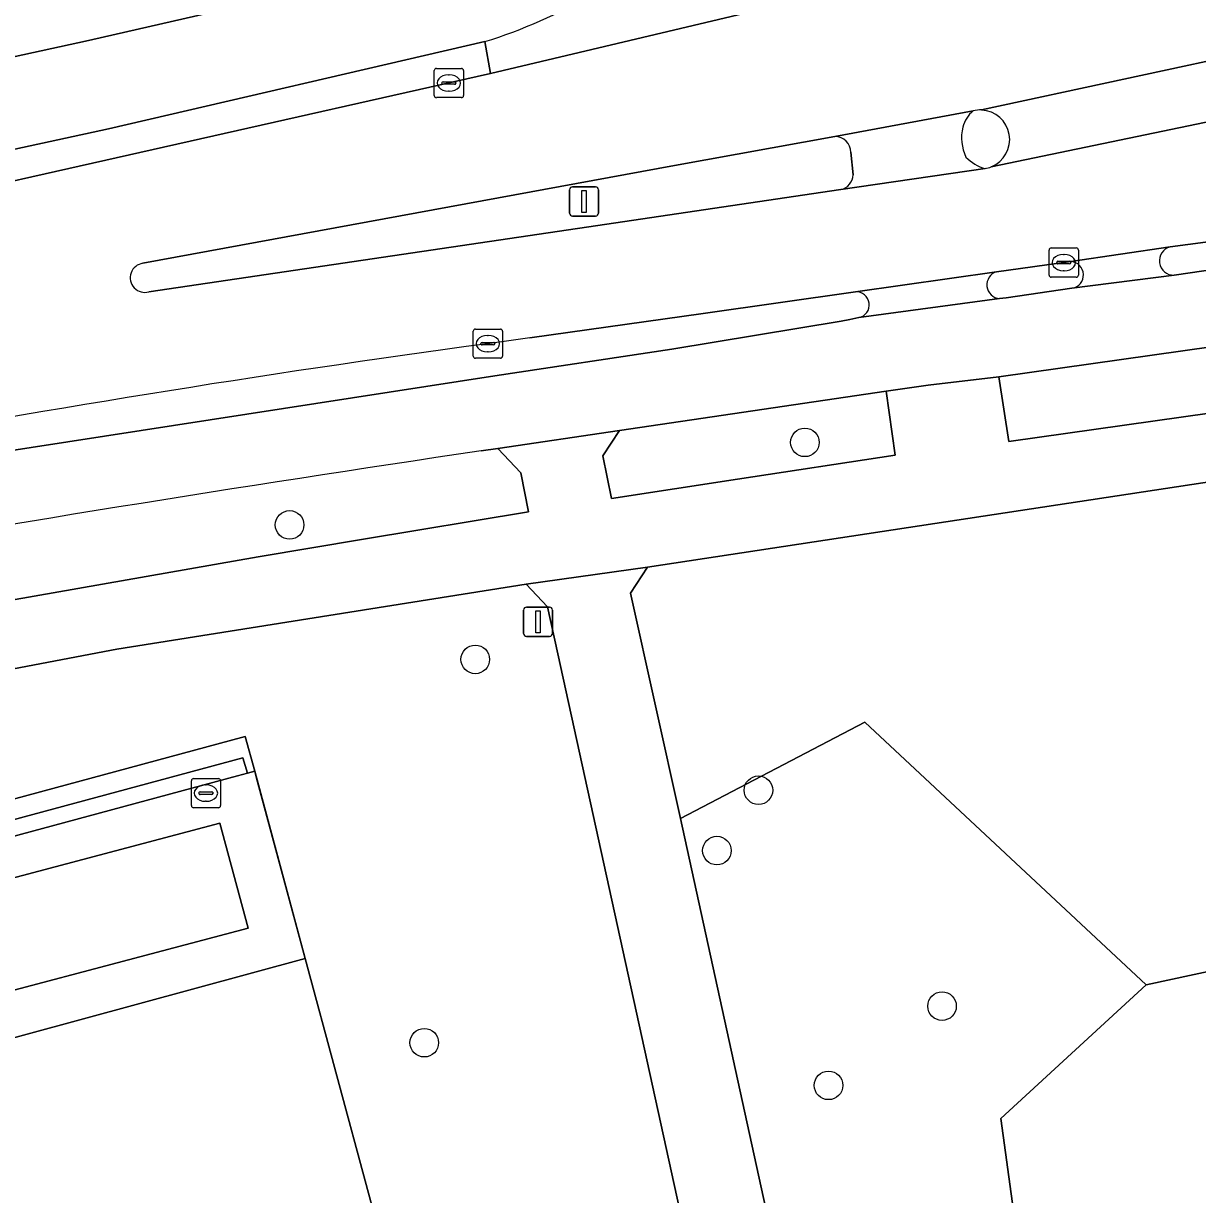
# Model space of a CAD drawing. Extents: x 159053 to 160042, y 380449 to 381423.
# Drawn here: x 159686.98 to 159727.14, y 380798.12 to 380838.19 of the extents above; entities that cross this region are included whole.
import ezdxf

# ---------------------------------------------------------------- set-up
doc = ezdxf.new("R2010")
doc.units = 0
for name, color, linetype in [('IMGEO_Berm_groen', 7, 'Continuous'), ('IMGEO_Boom', 7, 'Continuous'), ('IMGEO_Fietspad_gesloten', 7, 'Continuous'), ('IMGEO_Groenvoorziening', 7, 'Continuous'), ('IMGEO_Hek', 7, 'Continuous'), ('IMGEO_Kolk', 7, 'Continuous'), ('IMGEO_Lichtmast', 7, 'Continuous'), ('IMGEO_Rijbaan_lokaal_gesloten', 7, 'Continuous'), ('IMGEO_Rijbaan_lokaal_open', 7, 'Continuous'), ('IMGEO_Terreindeel_gesloten', 7, 'Continuous'), ('IMGEO_Verkeersbordpaal', 7, 'Continuous'), ('IMGEO_Verkeerseiland_gesloten', 7, 'Continuous'), ('IMGEO_Verkeerseiland_open', 7, 'Continuous'), ('IMGEO_Voetpad_gesloten', 7, 'Continuous'), ('IMGEO_Voetpad_open', 7, 'Continuous'), ('IMGEO_Waterleidingput', 7, 'Continuous')]:
    doc.layers.add(name, color=color, linetype=linetype)

msp = doc.modelspace()

# ---------------------------------------------------------------- linework, layer by layer
at = {"layer": 'IMGEO_Berm_groen'}
for points in [[(159702.755, 380837.567), (159702.959, 380836.47), (159712.487, 380838.735), (159711.997, 380840.889), (159714.004, 380841.364)], [(159583.943, 380815.437), (159641.299, 380827.696), (159669.796, 380833.379), (159689.195, 380837.604), (159701.47, 380840.418)], [(159668.165, 380815.226), (159695.007, 380819.942), (159698.611, 380820.546), (159704.255, 380821.48), (159703.99, 380822.811), (159703.206, 380823.652), (159702.631, 380823.567)]]:
    msp.add_lwpolyline(points, dxfattribs=at)
for points in [[(159737.486, 380826.258), (159737.21, 380828.482), (159720.341, 380826.104), (159720.683, 380823.891)], [(159716.488, 380825.609), (159707.367, 380824.265), (159706.801, 380823.4), (159707.096, 380821.931), (159711.405, 380822.592), (159716.799, 380823.415)]]:
    msp.add_lwpolyline(points, close=True, dxfattribs=at)
for centre, radius, start, end in [((159697.423, 380854.762), 18.003, 287.2293, 313.0021), ((159853.154, 379811.541), 1023.159, 98.459848, 101.269809)]:
    msp.add_arc(centre, radius, start, end, dxfattribs=at)
at = {"layer": 'IMGEO_Boom'}
for centre in [(159713.71, 380823.857), (159696.08, 380821.033), (159702.434, 380816.431), (159712.123, 380811.956), (159710.7, 380809.89), (159718.403, 380804.569), (159700.688, 380803.319), (159714.519, 380801.859)]:
    msp.add_circle(centre, 0.489, dxfattribs=at)
at = {"layer": 'IMGEO_Fietspad_gesloten'}
for points in [[(159701.47, 380840.418), (159689.195, 380837.604), (159669.796, 380833.379), (159641.299, 380827.696), (159583.943, 380815.437)], [(159702.631, 380823.567), (159703.206, 380823.652), (159707.367, 380824.265), (159716.488, 380825.609), (159717.924, 380825.816), (159720.341, 380826.104), (159737.21, 380828.482), (159741.062, 380829.019), (159750.001, 380830.175), (159764.795, 380832.11), (159777.916, 380833.53), (159780.139, 380833.78), (159782.362, 380834.033), (159794.256, 380835.108), (159805.933, 380836.234), (159816.52, 380837.079), (159829.391, 380838.092)], [(159582.295, 380811.882), (159584.084, 380812.266), (159641.97, 380824.675), (159670.378, 380830.356), (159689.881, 380834.577), (159702.755, 380837.567)], [(159749.988, 380832.742), (159743.506, 380831.842), (159741.293, 380831.566), (159736.329, 380831.018), (159733.796, 380830.631), (159730.33, 380830.155), (159726.346, 380829.577), (159722.848, 380829.128), (159720.597, 380828.805), (159720.368, 380828.774), (159715.557, 380828.123), (159715.253, 380828.064), (159714.949, 380828.008), (159709.162, 380827.045), (159703.108, 380826.132), (159684.87, 380823.319), (159662.09, 380819.215)], [(159726.205, 380830.541), (159722.805, 380830.04)], [(159722.848, 380829.128), (159726.346, 380829.577)]]:
    msp.add_lwpolyline(points, dxfattribs=at)
for centre, radius, start, end in [((159697.423, 380854.762), 18.003, 287.2293, 313.0021), ((159726.328, 380830.067), 0.49, 104.5228, 272.1199), ((159722.782, 380829.582), 0.459, 278.2928, 87.1061), ((159853.154, 379811.541), 1023.159, 98.459848, 101.269809)]:
    msp.add_arc(centre, radius, start, end, dxfattribs=at)
at = {"layer": 'IMGEO_Groenvoorziening'}
for points in [[(159772.163, 380815.373), (159781.59, 380820.677), (159785.965, 380824.217), (159785.347, 380829.324), (159749.99, 380825.599), (159731.535, 380823.109), (159717.253, 380820.944), (159708.326, 380819.591), (159707.744, 380818.701), (159709.452, 380810.991), (159715.766, 380814.282), (159725.392, 380805.3)], [(159788.365, 380758.916), (159782.064, 380779.065), (159772.163, 380815.373), (159725.392, 380805.3), (159720.412, 380800.731), (159721.91, 380789.833), (159737.499, 380750), (159741.139, 380736.002), (159743.043, 380727.861), (159744.475, 380722.852), (159745.799, 380719.392), (159793.255, 380734.097), (159791.569, 380746.586), (159791.072, 380750.262)], [(159721.91, 380789.833), (159720.412, 380800.731), (159725.392, 380805.3), (159715.766, 380814.282), (159709.452, 380810.991), (159714.899, 380786.112)], [(159696.615, 380806.199), (159669.744, 380798.884), (159669.306, 380800.531), (159668.883, 380802.12), (159668.351, 380804.117), (159668.02, 380805.359), (159558.38, 380775.781), (159562.553, 380760.977), (159562.046, 380760.831), (159557.701, 380776.164), (159694.48, 380813.062), (159694.636, 380812.539), (159694.886, 380812.603), (159694.564, 380813.798), (159557.036, 380776.621), (159558.877, 380767.036), (159562.896, 380751.667), (159564.456, 380752.092), (159585.769, 380672.062), (159585.889, 380671.612), (159601.677, 380675.891), (159615.859, 380679.734), (159722.812, 380708.719), (159711.779, 380750)]]:
    msp.add_lwpolyline(points, close=True, dxfattribs=at)
for points in [[(159714.152, 380776.048), (159705.254, 380816.619), (159704.901, 380818.226), (159704.176, 380819.004), (159690.173, 380816.785), (159681.175, 380815.073), (159670.336, 380813.303), (159605.883, 380800.005), (159537.961, 380785.234), (159507.401, 380778.807), (159508.418, 380774.748), (159508.533, 380774.71), (159511.387, 380775.509), (159550.798, 380786.279), (159553.651, 380775.706), (159557.036, 380776.621), (159694.564, 380813.798)], [(159694.564, 380813.798), (159694.886, 380812.603), (159694.948, 380812.373), (159696.615, 380806.199), (159711.779, 380750), (159722.812, 380708.719), (159733.348, 380707.585), (159724.645, 380735.317), (159720.498, 380750)]]:
    msp.add_lwpolyline(points, dxfattribs=at)
at = {"layer": 'IMGEO_Hek'}
for points in [[(159557.036, 380776.621), (159694.564, 380813.798)], [(159694.564, 380813.798), (159694.886, 380812.603), (159696.615, 380806.199), (159711.779, 380750), (159722.812, 380708.719)]]:
    msp.add_lwpolyline(points, dxfattribs=at)
at = {"layer": 'IMGEO_Kolk'}
for p, q in [((159701.031, 380835.723), (159701.031, 380836.575)), ((159701.106, 380836.649), (159701.958, 380836.649)), ((159701.519, 380836.429), (159701.544, 380836.429)), ((159702.032, 380836.575), (159702.032, 380835.723)), ((159701.29, 380836.143), (159701.29, 380836.155)), ((159701.728, 380836.106), (159701.33, 380836.106)), ((159701.333, 380836.192), (159701.731, 380836.192)), ((159701.774, 380836.155), (159701.774, 380836.143)), ((159701.958, 380835.649), (159701.106, 380835.649)), ((159701.542, 380835.869), (159701.517, 380835.869)), ((159722.067, 380829.581), (159722.067, 380830.433)), ((159722.142, 380830.507), (159722.994, 380830.507)), ((159722.555, 380830.287), (159722.58, 380830.287)), ((159723.068, 380830.433), (159723.068, 380829.581)), ((159722.326, 380830.001), (159722.326, 380830.013)), ((159722.764, 380829.964), (159722.366, 380829.964)), ((159722.369, 380830.05), (159722.767, 380830.05)), ((159722.81, 380830.013), (159722.81, 380830.001)), ((159722.994, 380829.507), (159722.142, 380829.507)), ((159722.578, 380829.727), (159722.553, 380829.727)), ((159702.365, 380826.807), (159702.365, 380827.659)), ((159702.44, 380827.733), (159703.292, 380827.733)), ((159702.853, 380827.513), (159702.878, 380827.513)), ((159703.366, 380827.659), (159703.366, 380826.807)), ((159702.624, 380827.227), (159702.624, 380827.239)), ((159703.062, 380827.19), (159702.664, 380827.19)), ((159702.667, 380827.276), (159703.065, 380827.276)), ((159703.108, 380827.239), (159703.108, 380827.227)), ((159703.292, 380826.733), (159702.44, 380826.733)), ((159702.876, 380826.953), (159702.851, 380826.953))]:
    msp.add_line(p, q, dxfattribs=at)
for points in [[(159701.031, 380835.723), (159701.031, 380836.575)], [(159701.106, 380836.649), (159701.958, 380836.649)], [(159702.032, 380836.575), (159702.032, 380835.723)], [(159701.958, 380835.649), (159701.106, 380835.649)], [(159722.067, 380829.581), (159722.067, 380830.433)], [(159722.142, 380830.507), (159722.994, 380830.507)], [(159723.068, 380830.433), (159723.068, 380829.581)], [(159722.994, 380829.507), (159722.142, 380829.507)], [(159702.365, 380826.807), (159702.365, 380827.659)], [(159702.44, 380827.733), (159703.292, 380827.733)], [(159703.366, 380827.659), (159703.366, 380826.807)], [(159703.292, 380826.733), (159702.44, 380826.733)]]:
    msp.add_lwpolyline(points, dxfattribs=at)
for centre, radius, start, end in [((159701.108, 380836.573), 0.0765, 91.552, 178.448), ((159701.108, 380836.573), 0.0765, 91.552, 178.448), ((159701.956, 380836.573), 0.0765, 1.552, 88.448), ((159701.956, 380836.573), 0.0765, 1.552, 88.448), ((159701.33, 380836.152), 0.0403, 85.8775, 175.7526), ((159701.327, 380836.142), 0.0366, 178.938, 274.7102), ((159701.731, 380836.149), 0.043, 264.8664, 352.4533), ((159701.735, 380836.154), 0.0386, 1.7309, 96.639), ((159701.108, 380835.725), 0.0765, 181.552, 268.448), ((159701.108, 380835.725), 0.0765, 181.552, 268.448), ((159701.956, 380835.725), 0.0765, 271.552, 358.448), ((159701.956, 380835.725), 0.0765, 271.552, 358.448), ((159722.144, 380830.431), 0.0765, 91.552, 178.448), ((159722.144, 380830.431), 0.0765, 91.552, 178.448), ((159722.992, 380830.431), 0.0765, 1.552, 88.448), ((159722.992, 380830.431), 0.0765, 1.552, 88.448), ((159722.366, 380830.01), 0.0403, 85.8775, 175.7526), ((159722.363, 380830), 0.0366, 178.938, 274.7102), ((159722.767, 380830.007), 0.043, 264.8664, 352.4533), ((159722.771, 380830.012), 0.0386, 1.7309, 96.639), ((159722.144, 380829.583), 0.0765, 181.552, 268.448), ((159722.144, 380829.583), 0.0765, 181.552, 268.448), ((159722.992, 380829.583), 0.0765, 271.552, 358.448), ((159722.992, 380829.583), 0.0765, 271.552, 358.448), ((159702.442, 380827.657), 0.0765, 91.552, 178.448), ((159702.442, 380827.657), 0.0765, 91.552, 178.448), ((159703.29, 380827.657), 0.0765, 1.552, 88.448), ((159703.29, 380827.657), 0.0765, 1.552, 88.448), ((159702.664, 380827.236), 0.0403, 85.8775, 175.7526), ((159702.661, 380827.226), 0.0366, 178.938, 274.7102), ((159703.065, 380827.233), 0.043, 264.8664, 352.4533), ((159703.069, 380827.238), 0.0386, 1.7309, 96.639), ((159702.442, 380826.809), 0.0765, 181.552, 268.448), ((159702.442, 380826.809), 0.0765, 181.552, 268.448), ((159703.29, 380826.809), 0.0765, 271.552, 358.448), ((159703.29, 380826.809), 0.0765, 271.552, 358.448)]:
    msp.add_arc(centre, radius, start, end, dxfattribs=at)
for centre, major_axis, ratio, start_param, end_param in [((159701.518, 380836.149), (-0.387, 0.002), 0.722429, 4.712389, 7.853982), ((159701.543, 380836.149), (-0.39, 0.002), 0.717154, 1.570796, 4.712389), ((159722.554, 380830.007), (-0.387, 0.002), 0.722429, 4.712389, 7.853982), ((159722.579, 380830.007), (-0.39, 0.002), 0.717154, 1.570796, 4.712389), ((159702.852, 380827.233), (-0.387, 0.002), 0.722429, 4.712389, 7.853982), ((159702.877, 380827.233), (-0.39, 0.002), 0.717154, 1.570796, 4.712389)]:
    msp.add_ellipse(centre, major_axis=major_axis, ratio=ratio, start_param=start_param, end_param=end_param, dxfattribs=at)
at = {"layer": 'IMGEO_Lichtmast'}
for p, q in [((159705.659, 380831.7), (159705.659, 380832.5)), ((159705.659, 380832.5), (159705.659, 380831.7)), ((159705.759, 380832.6), (159706.549, 380832.6)), ((159706.549, 380832.6), (159705.759, 380832.6)), ((159706.649, 380832.5), (159706.649, 380831.7)), ((159706.649, 380831.7), (159706.649, 380832.5)), ((159706.549, 380831.6), (159705.759, 380831.6)), ((159705.759, 380831.6), (159706.549, 380831.6))]:
    msp.add_line(p, q, dxfattribs=at)
msp.add_lwpolyline([(159706.079, 380832.475), (159706.229, 380832.475), (159706.229, 380831.725), (159706.079, 380831.725), (159706.079, 380832.475)], dxfattribs=at)
for centre, start, end in [((159705.759, 380832.5), 90, 180), ((159705.759, 380832.5), 90, 180), ((159706.549, 380832.5), 0, 90), ((159706.549, 380832.5), 360, 90), ((159705.759, 380831.7), 180, 270), ((159705.759, 380831.7), 180, 270), ((159706.549, 380831.7), 270, 0), ((159706.549, 380831.7), 270, 0)]:
    msp.add_arc(centre, 0.1, start, end, dxfattribs=at)
at = {"layer": 'IMGEO_Rijbaan_lokaal_gesloten'}
for points in [[(159719.755, 380835.227), (159734.368, 380838.383), (159734.682, 380838.327), (159735.393, 380838.384), (159740.333, 380838.781), (159739.362, 380842.572), (159737.132, 380842.554)], [(159715.493, 380839.327), (159712.487, 380838.735), (159702.959, 380836.47), (159681.481, 380831.636), (159662.364, 380827.617), (159642.223, 380823.623), (159622.142, 380819.406), (159584.34, 380811.262), (159582.969, 380810.968), (159580.4, 380810.281)], [(159734.682, 380838.327), (159734.368, 380838.383), (159719.755, 380835.227)], [(159704.304, 380827.428), (159710.23, 380828.268), (159715.443, 380829.011), (159720.269, 380829.694), (159722.805, 380830.04), (159726.205, 380830.541), (159730.271, 380831.079), (159733.642, 380831.596), (159736.142, 380831.88), (159736.29, 380831.901), (159741.041, 380832.587), (159740.625, 380836.905), (159735.703, 380836.427), (159734.737, 380836.333), (159720.085, 380833.281)], [(159720.085, 380833.281), (159734.737, 380836.333)], [(159691.065, 380829.982), (159709.251, 380833.329), (159714.74, 380834.318), (159719.469, 380835.199)], [(159719.875, 380833.222), (159714.942, 380832.508), (159705.929, 380831.177), (159691.27, 380829.005)]]:
    msp.add_lwpolyline(points, dxfattribs=at)
for centre, radius, start, end in [((159719.712, 380834.196), 1.032, 87.5896, 103.5936), ((159719.707, 380834.218), 1.01, 291.947, 87.3022), ((159719.705, 380834.23), 1.022, 279.5669, 291.8187), ((159691.13, 380829.486), 0.501, 97.4577, 286.2428), ((159765.031, 380369.376), 462.06, 97.55208, 100.46098)]:
    msp.add_arc(centre, radius, start, end, dxfattribs=at)
at = {"layer": 'IMGEO_Rijbaan_lokaal_open'}
msp.add_lwpolyline([(159694.301, 380812.449), (159694.636, 380812.539), (159694.48, 380813.062), (159557.701, 380776.164), (159562.046, 380760.831), (159562.553, 380760.977), (159558.38, 380775.781), (159668.02, 380805.359)], close=True, dxfattribs=at)
at = {"layer": 'IMGEO_Terreindeel_gesloten'}
msp.add_lwpolyline([(159694.662, 380807.236), (159693.69, 380810.828), (159668.351, 380804.117), (159668.883, 380802.12), (159669.306, 380800.531)], close=True, dxfattribs=at)
at = {"layer": 'IMGEO_Verkeersbordpaal'}
for p, q in [((159704.086, 380817.32), (159704.086, 380818.12)), ((159704.086, 380818.12), (159704.086, 380817.32)), ((159704.186, 380818.22), (159704.976, 380818.22)), ((159704.976, 380818.22), (159704.186, 380818.22)), ((159705.076, 380818.12), (159705.076, 380817.32)), ((159705.076, 380817.32), (159705.076, 380818.12)), ((159704.976, 380817.22), (159704.186, 380817.22)), ((159704.186, 380817.22), (159704.976, 380817.22))]:
    msp.add_line(p, q, dxfattribs=at)
msp.add_lwpolyline([(159704.506, 380818.095), (159704.656, 380818.095), (159704.656, 380817.345), (159704.506, 380817.345), (159704.506, 380818.095)], dxfattribs=at)
for centre, start, end in [((159704.186, 380818.12), 90, 180), ((159704.186, 380818.12), 90, 180), ((159704.976, 380818.12), 0, 90), ((159704.976, 380818.12), 360, 90), ((159704.186, 380817.32), 180, 270), ((159704.186, 380817.32), 180, 270), ((159704.976, 380817.32), 270, 0), ((159704.976, 380817.32), 270, 0)]:
    msp.add_arc(centre, 0.1, start, end, dxfattribs=at)
at = {"layer": 'IMGEO_Verkeerseiland_gesloten'}
for points in [[(159714.74, 380834.318), (159709.251, 380833.329), (159691.065, 380829.982)], [(159715.358, 380833.01), (159715.28, 380833.784)], [(159691.27, 380829.005), (159705.929, 380831.177), (159714.942, 380832.508)]]:
    msp.add_lwpolyline(points, dxfattribs=at)
for centre, radius, start, end in [((159720.133, 380834.383), 1.052, 129.1063, 165.7253), ((159719.712, 380834.196), 1.032, 87.5896, 103.5936), ((159719.707, 380834.218), 1.01, 291.947, 87.3022), ((159714.741, 380833.779), 0.539, 0.5815, 90.0587), ((159720.614, 380834.285), 1.543, 166.6369, 205.6257), ((159720.287, 380834.636), 1.473, 223.7169, 253.7373), ((159719.705, 380834.23), 1.022, 279.5669, 291.8187), ((159714.836, 380833.019), 0.522, 281.6957, 359.0082), ((159691.13, 380829.486), 0.501, 97.4577, 286.2428)]:
    msp.add_arc(centre, radius, start, end, dxfattribs=at)
at = {"layer": 'IMGEO_Verkeerseiland_open'}
msp.add_lwpolyline([(159702.959, 380836.47), (159702.755, 380837.567), (159689.881, 380834.577), (159670.378, 380830.356), (159641.97, 380824.675), (159584.084, 380812.266), (159584.34, 380811.262), (159622.142, 380819.406), (159642.223, 380823.623), (159662.364, 380827.617), (159681.481, 380831.636)], close=True, dxfattribs=at)
for points in [[(159730.271, 380831.079), (159726.205, 380830.541)], [(159722.805, 380830.04), (159720.269, 380829.694)], [(159726.346, 380829.577), (159730.33, 380830.155)], [(159720.368, 380828.774), (159720.597, 380828.805), (159722.848, 380829.128)], [(159715.443, 380829.011), (159710.23, 380828.268), (159704.304, 380827.428)], [(159662.09, 380819.215), (159684.87, 380823.319), (159703.108, 380826.132), (159709.162, 380827.045), (159714.949, 380828.008), (159715.253, 380828.064), (159715.557, 380828.123)]]:
    msp.add_lwpolyline(points, dxfattribs=at)
for centre, radius, start, end in [((159726.328, 380830.067), 0.49, 104.5228, 272.1199), ((159722.782, 380829.582), 0.459, 278.2928, 87.1061), ((159720.408, 380829.244), 0.471, 107.0941, 265.1897), ((159715.465, 380828.562), 0.449, 281.8689, 92.7622), ((159765.031, 380369.376), 462.06, 97.55208, 100.46098)]:
    msp.add_arc(centre, radius, start, end, dxfattribs=at)
at = {"layer": 'IMGEO_Voetpad_gesloten'}
for points in [[(159719.469, 380835.199), (159714.74, 380834.318)], [(159715.28, 380833.784), (159715.358, 380833.01)], [(159714.942, 380832.508), (159719.875, 380833.222)]]:
    msp.add_lwpolyline(points, dxfattribs=at)
for centre, radius, start, end in [((159720.133, 380834.383), 1.052, 129.1063, 165.7253), ((159714.741, 380833.779), 0.539, 0.5815, 90.0587), ((159720.614, 380834.285), 1.543, 166.6369, 205.6257), ((159720.287, 380834.636), 1.473, 223.7169, 253.7373), ((159714.836, 380833.019), 0.522, 281.6957, 359.0082)]:
    msp.add_arc(centre, radius, start, end, dxfattribs=at)
at = {"layer": 'IMGEO_Voetpad_open'}
for points in [[(159690.173, 380816.785), (159704.176, 380819.004), (159708.326, 380819.591), (159717.253, 380820.944), (159731.535, 380823.109), (159749.99, 380825.599), (159785.347, 380829.324), (159814.701, 380832.124), (159819.161, 380832.329), (159825.51, 380832.815), (159827.028, 380832.915), (159831.936, 380833.27), (159833.129, 380833.356), (159833.189, 380833.36), (159857.137, 380834.908), (159886.324, 380836.075), (159894.989, 380836.616), (159899.741, 380837.166), (159905.538, 380838.091)], [(159720.269, 380829.694), (159715.443, 380829.011)], [(159756.69, 380828.781), (159750.01, 380827.826), (159741.371, 380826.748), (159741.062, 380829.019), (159737.21, 380828.482), (159737.486, 380826.258), (159720.683, 380823.891), (159720.341, 380826.104), (159717.924, 380825.816), (159716.488, 380825.609), (159716.799, 380823.415), (159711.405, 380822.592), (159707.096, 380821.931), (159706.801, 380823.4), (159707.367, 380824.265), (159703.206, 380823.652), (159703.99, 380822.811), (159704.255, 380821.48), (159698.611, 380820.546), (159695.007, 380819.942), (159668.165, 380815.226)], [(159715.557, 380828.123), (159720.368, 380828.774)], [(159714.899, 380786.112), (159709.452, 380810.991), (159707.744, 380818.701), (159708.326, 380819.591), (159704.176, 380819.004), (159704.901, 380818.226), (159705.254, 380816.619), (159714.152, 380776.048)], [(159631.091, 380807.706), (159597.933, 380800.609), (159554.204, 380791.269), (159520.552, 380784.102), (159514.007, 380782.776), (159506.964, 380781.227), (159507.401, 380778.807), (159537.961, 380785.234), (159605.883, 380800.005), (159670.336, 380813.303), (159681.175, 380815.073), (159690.173, 380816.785)]]:
    msp.add_lwpolyline(points, dxfattribs=at)
msp.add_lwpolyline([(159694.948, 380812.373), (159694.886, 380812.603), (159694.636, 380812.539), (159694.301, 380812.449), (159668.02, 380805.359), (159668.351, 380804.117), (159693.69, 380810.828), (159694.662, 380807.236), (159669.306, 380800.531), (159669.744, 380798.884), (159696.615, 380806.199)], close=True, dxfattribs=at)
for centre, radius, start, end in [((159720.408, 380829.244), 0.471, 107.0941, 265.1897), ((159715.465, 380828.562), 0.449, 281.8689, 92.7622)]:
    msp.add_arc(centre, radius, start, end, dxfattribs=at)
at = {"layer": 'IMGEO_Waterleidingput'}
for p, q in [((159692.719, 380811.43), (159692.719, 380812.282)), ((159692.794, 380812.356), (159693.646, 380812.356)), ((159693.72, 380812.282), (159693.72, 380811.43)), ((159692.978, 380811.85), (159692.978, 380811.862)), ((159693.416, 380811.813), (159693.018, 380811.813)), ((159693.021, 380811.899), (159693.419, 380811.899)), ((159693.207, 380812.136), (159693.232, 380812.136)), ((159693.462, 380811.862), (159693.462, 380811.85)), ((159693.23, 380811.576), (159693.205, 380811.576)), ((159693.646, 380811.356), (159692.794, 380811.356))]:
    msp.add_line(p, q, dxfattribs=at)
for points in [[(159692.719, 380811.43), (159692.719, 380812.282)], [(159692.794, 380812.356), (159693.646, 380812.356)], [(159693.72, 380812.282), (159693.72, 380811.43)], [(159693.646, 380811.356), (159692.794, 380811.356)]]:
    msp.add_lwpolyline(points, dxfattribs=at)
for centre, radius, start, end in [((159692.796, 380812.28), 0.0765, 91.552, 178.448), ((159692.796, 380812.28), 0.0765, 91.552, 178.448), ((159693.644, 380812.28), 0.0765, 1.552, 88.448), ((159693.644, 380812.28), 0.0765, 1.552, 88.448), ((159693.018, 380811.859), 0.0403, 85.8775, 175.7526), ((159693.015, 380811.849), 0.0366, 178.938, 274.7102), ((159693.419, 380811.856), 0.043, 264.8664, 352.4533), ((159693.423, 380811.861), 0.0386, 1.7309, 96.639), ((159692.796, 380811.432), 0.0765, 181.552, 268.448), ((159692.796, 380811.432), 0.0765, 181.552, 268.448), ((159693.644, 380811.432), 0.0765, 271.552, 358.448), ((159693.644, 380811.432), 0.0765, 271.552, 358.448)]:
    msp.add_arc(centre, radius, start, end, dxfattribs=at)
for centre, major_axis, ratio, start_param, end_param in [((159693.206, 380811.856), (-0.387, 0.002), 0.722429, 4.712389, 7.853982), ((159693.231, 380811.856), (-0.39, 0.002), 0.717154, 1.570796, 4.712389)]:
    msp.add_ellipse(centre, major_axis=major_axis, ratio=ratio, start_param=start_param, end_param=end_param, dxfattribs=at)

doc.saveas('drawing.dxf')
